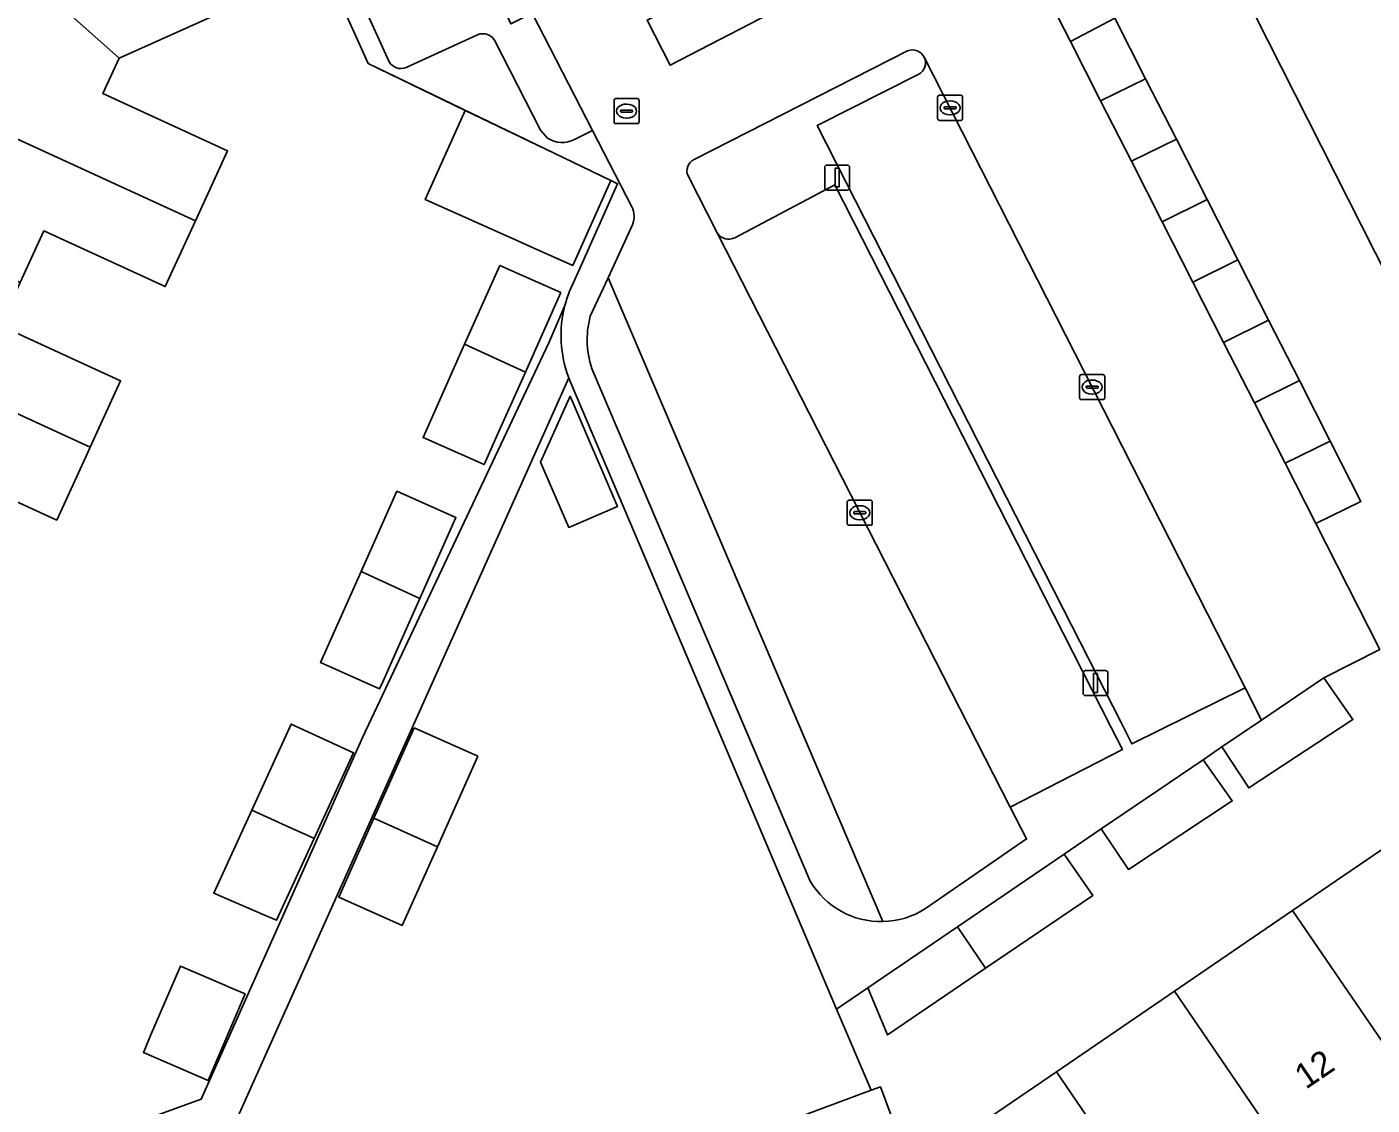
# Model space of a CAD drawing. Extents: x 161838 to 162344, y 381620 to 382160.
# Drawn here: x 162239.5 to 162293.1, y 381677.4 to 381720.3 of the extents above; entities that cross this region are included whole.
import ezdxf

# ---------------------------------------------------------------- set-up
doc = ezdxf.new("R2010")
doc.units = 0
for name, color, linetype in [('IMGEO_Erf', 7, 'Continuous'), ('IMGEO_Kolk', 7, 'Continuous'), ('IMGEO_Lichtmast', 7, 'Continuous'), ('IMGEO_Muur', 7, 'Continuous'), ('IMGEO_Pand', 7, 'Continuous'), ('IMGEO_Pand_nummerreeks', 7, 'Continuous'), ('IMGEO_Parkeervlak_open', 7, 'Continuous'), ('IMGEO_Rijbaan_lokaal_open', 7, 'Continuous'), ('IMGEO_Voetpad_open', 7, 'Continuous')]:
    doc.layers.add(name, color=color, linetype=linetype)

msp = doc.modelspace()

# ---------------------------------------------------------------- linework, layer by layer
at = {"layer": 'IMGEO_Erf'}
for points in [[(162261.138, 381709.823), (162261.198, 381709.965), (162261.526, 381710.7), (162263.036, 381714.078), (162262.764, 381714.209), (162261.254, 381710.822), (162259.559, 381711.579), (162258.97, 381711.842), (162255.372, 381713.449), (162256.96, 381717.003), (162253.09, 381718.866), (162248.264, 381729.602), (162244.58, 381727.919), (162246.626, 381723.357), (162247.644, 381721.087), (162243.163, 381719.077), (162242.518, 381717.672), (162247.491, 381715.391), (162246.212, 381712.603), (162245.008, 381709.977), (162240.16, 381712.2), (162239.218, 381710.147)], [(162294.839, 381708.188), (162287.364, 381722.942)], [(162282.86, 381720.671), (162284.086, 381718.265), (162285.312, 381715.858), (162286.538, 381713.451), (162287.764, 381711.044), (162288.99, 381708.637), (162290.216, 381706.23), (162291.442, 381703.823), (162292.668, 381701.416), (162290.874, 381700.53), (162293.422, 381695.521), (162291.191, 381694.385), (162292.353, 381692.724), (162288.199, 381689.995), (162287.122, 381691.629), (162286.386, 381691.121), (162287.541, 381689.48), (162283.411, 381686.749), (162282.321, 381688.372), (162280.839, 381687.354), (162281.987, 381685.711), (162277.71, 381682.811), (162273.793, 381680.156), (162273.02, 381682.03), (162271.77, 381681.179), (162264.348, 381698.666), (162261.162, 381706.171), (162261.095, 381706.338), (162257.658, 381698.653), (162251.815, 381685.625), (162247.899, 381676.893)], [(162260.295, 381707.733), (162260.94, 381709.231)], [(162238.429, 381708.427), (162243.225, 381706.227), (162242.011, 381703.581), (162241.902, 381703.343), (162240.677, 381700.672), (162235.93, 381702.85)], [(162238.666, 381675.069), (162241.528, 381675.819), (162246.443, 381677.593), (162252.877, 381692.029), (162260.295, 381707.733)], [(162275.822, 381675.465), (162280.531, 381678.682), (162285.24, 381681.899), (162289.948, 381685.116), (162294.655, 381688.332)], [(162270.442, 381676.938), (162273.143, 381677.945), (162273.513, 381678.083), (162275.377, 381673.085)]]:
    msp.add_lwpolyline(points, dxfattribs=at)
for points in [[(162256.94, 381707.684), (162258.34, 381710.823), (162260.771, 381709.74), (162259.36, 381706.574), (162258.241, 381704.063), (162257.878, 381703.249), (162257.716, 381702.885), (162255.284, 381703.969)], [(162263.034, 381701.214), (162261.09, 381700.377), (162259.971, 381702.977), (162261.144, 381705.606)], [(162252.817, 381698.625), (162254.242, 381701.82), (162256.594, 381700.771), (162255.158, 381697.551), (162254.037, 381695.036), (162253.677, 381694.227), (162253.552, 381693.945), (162251.199, 381694.994)], [(162248.459, 381689.117), (162250.028, 381692.539), (162252.51, 381691.402), (162250.94, 381687.98), (162249.446, 381684.722), (162249.276, 381684.795), (162249.024, 381684.903), (162246.936, 381685.797)], [(162255.855, 381687.654), (162254.452, 381684.516), (162251.919, 381685.649), (162253.321, 381688.787), (162254.933, 381692.391), (162257.466, 381691.259)], [(162245.609, 381682.894), (162247.376, 381682.137), (162247.549, 381682.063), (162248.19, 381681.789), (162246.714, 381678.342), (162244.133, 381679.448), (162244.215, 381679.64), (162244.424, 381680.129)]]:
    msp.add_lwpolyline(points, close=True, dxfattribs=at)
msp.add_arc((162265.426, 381708.06), 4.636, 157.647, 165.367, dxfattribs=at)
at = {"layer": 'IMGEO_Kolk'}
for p, q in [((162262.895, 381716.546), (162262.895, 381717.398)), ((162262.97, 381717.472), (162263.822, 381717.472)), ((162263.896, 381717.398), (162263.896, 381716.546)), ((162275.791, 381716.678), (162275.791, 381717.53)), ((162275.866, 381717.604), (162276.718, 381717.604)), ((162276.279, 381717.384), (162276.304, 381717.384)), ((162276.792, 381717.53), (162276.792, 381716.678)), ((162263.154, 381716.966), (162263.154, 381716.978)), ((162263.592, 381716.929), (162263.194, 381716.929)), ((162263.197, 381717.015), (162263.595, 381717.015)), ((162263.383, 381717.252), (162263.408, 381717.252)), ((162263.638, 381716.978), (162263.638, 381716.966)), ((162276.05, 381717.098), (162276.05, 381717.11)), ((162276.488, 381717.061), (162276.09, 381717.061)), ((162276.093, 381717.147), (162276.491, 381717.147)), ((162276.302, 381716.824), (162276.277, 381716.824)), ((162276.534, 381717.11), (162276.534, 381717.098)), ((162263.822, 381716.472), (162262.97, 381716.472)), ((162263.406, 381716.692), (162263.381, 381716.692)), ((162276.718, 381716.604), (162275.866, 381716.604)), ((162281.454, 381705.547), (162281.454, 381706.399)), ((162281.529, 381706.473), (162282.381, 381706.473)), ((162281.756, 381706.016), (162282.154, 381706.016)), ((162281.942, 381706.253), (162281.967, 381706.253)), ((162282.455, 381706.399), (162282.455, 381705.547)), ((162282.381, 381705.473), (162281.529, 381705.473)), ((162281.713, 381705.967), (162281.713, 381705.979)), ((162282.151, 381705.93), (162281.753, 381705.93)), ((162281.965, 381705.693), (162281.94, 381705.693)), ((162282.197, 381705.979), (162282.197, 381705.967)), ((162272.191, 381700.541), (162272.191, 381701.393)), ((162272.266, 381701.467), (162273.118, 381701.467)), ((162272.679, 381701.247), (162272.704, 381701.247)), ((162273.192, 381701.393), (162273.192, 381700.541)), ((162272.45, 381700.961), (162272.45, 381700.973)), ((162272.888, 381700.924), (162272.49, 381700.924)), ((162272.493, 381701.01), (162272.891, 381701.01)), ((162272.702, 381700.687), (162272.677, 381700.687)), ((162272.934, 381700.973), (162272.934, 381700.961)), ((162273.118, 381700.467), (162272.266, 381700.467))]:
    msp.add_line(p, q, dxfattribs=at)
for points in [[(162262.895, 381716.546), (162262.895, 381717.398)], [(162262.97, 381717.472), (162263.822, 381717.472)], [(162263.896, 381717.398), (162263.896, 381716.546)], [(162275.791, 381716.678), (162275.791, 381717.53)], [(162275.866, 381717.604), (162276.718, 381717.604)], [(162276.792, 381717.53), (162276.792, 381716.678)], [(162263.822, 381716.472), (162262.97, 381716.472)], [(162276.718, 381716.604), (162275.866, 381716.604)], [(162281.454, 381705.547), (162281.454, 381706.399)], [(162281.529, 381706.473), (162282.381, 381706.473)], [(162282.455, 381706.399), (162282.455, 381705.547)], [(162282.381, 381705.473), (162281.529, 381705.473)], [(162272.191, 381700.541), (162272.191, 381701.393)], [(162272.266, 381701.467), (162273.118, 381701.467)], [(162273.192, 381701.393), (162273.192, 381700.541)], [(162273.118, 381700.467), (162272.266, 381700.467)]]:
    msp.add_lwpolyline(points, dxfattribs=at)
for centre, radius, start, end in [((162262.972, 381717.396), 0.0765, 91.552, 178.448), ((162262.972, 381717.396), 0.0765, 91.552, 178.448), ((162263.82, 381717.396), 0.0765, 1.552, 88.448), ((162263.82, 381717.396), 0.0765, 1.552, 88.448), ((162275.868, 381717.528), 0.0765, 91.552, 178.448), ((162275.868, 381717.528), 0.0765, 91.552, 178.448), ((162276.716, 381717.528), 0.0765, 1.552, 88.448), ((162276.716, 381717.528), 0.0765, 1.552, 88.448), ((162263.194, 381716.975), 0.0403, 85.8775, 175.7526), ((162263.191, 381716.965), 0.0366, 178.938, 274.7102), ((162263.595, 381716.972), 0.043, 264.8664, 352.4533), ((162263.599, 381716.977), 0.0386, 1.7309, 96.639), ((162276.09, 381717.107), 0.0403, 85.8775, 175.7526), ((162276.087, 381717.097), 0.0366, 178.938, 274.7102), ((162276.491, 381717.104), 0.043, 264.8664, 352.4533), ((162276.495, 381717.109), 0.0386, 1.7309, 96.639), ((162262.972, 381716.548), 0.0765, 181.552, 268.448), ((162262.972, 381716.548), 0.0765, 181.552, 268.448), ((162263.82, 381716.548), 0.0765, 271.552, 358.448), ((162263.82, 381716.548), 0.0765, 271.552, 358.448), ((162275.868, 381716.68), 0.0765, 181.552, 268.448), ((162275.868, 381716.68), 0.0765, 181.552, 268.448), ((162276.716, 381716.68), 0.0765, 271.552, 358.448), ((162276.716, 381716.68), 0.0765, 271.552, 358.448), ((162281.531, 381706.397), 0.0765, 91.552, 178.448), ((162281.531, 381706.397), 0.0765, 91.552, 178.448), ((162281.753, 381705.976), 0.0403, 85.8775, 175.7526), ((162282.158, 381705.978), 0.0386, 1.7309, 96.639), ((162282.379, 381706.397), 0.0765, 1.552, 88.448), ((162282.379, 381706.397), 0.0765, 1.552, 88.448), ((162281.531, 381705.549), 0.0765, 181.552, 268.448), ((162281.531, 381705.549), 0.0765, 181.552, 268.448), ((162281.75, 381705.966), 0.0366, 178.938, 274.7102), ((162282.154, 381705.973), 0.043, 264.8664, 352.4533), ((162282.379, 381705.549), 0.0765, 271.552, 358.448), ((162282.379, 381705.549), 0.0765, 271.552, 358.448), ((162272.268, 381701.391), 0.0765, 91.552, 178.448), ((162272.268, 381701.391), 0.0765, 91.552, 178.448), ((162273.116, 381701.391), 0.0765, 1.552, 88.448), ((162273.116, 381701.391), 0.0765, 1.552, 88.448), ((162272.49, 381700.97), 0.0403, 85.8775, 175.7526), ((162272.487, 381700.96), 0.0366, 178.938, 274.7102), ((162272.891, 381700.967), 0.043, 264.8664, 352.4533), ((162272.895, 381700.972), 0.0386, 1.7309, 96.639), ((162272.268, 381700.543), 0.0765, 181.552, 268.448), ((162272.268, 381700.543), 0.0765, 181.552, 268.448), ((162273.116, 381700.543), 0.0765, 271.552, 358.448), ((162273.116, 381700.543), 0.0765, 271.552, 358.448)]:
    msp.add_arc(centre, radius, start, end, dxfattribs=at)
for centre, major_axis, ratio, start_param, end_param in [((162276.278, 381717.104), (-0.387, 0.002), 0.722429, 4.712389, 7.853982), ((162276.303, 381717.104), (-0.39, 0.002), 0.717154, 1.570796, 4.712389), ((162263.382, 381716.972), (-0.387, 0.002), 0.722429, 4.712389, 7.853982), ((162263.407, 381716.972), (-0.39, 0.002), 0.717154, 1.570796, 4.712389), ((162281.941, 381705.973), (-0.387, 0.002), 0.722429, 4.712389, 7.853982), ((162281.966, 381705.973), (-0.39, 0.002), 0.717154, 1.570796, 4.712389), ((162272.678, 381700.967), (-0.387, 0.002), 0.722429, 4.712389, 7.853982), ((162272.703, 381700.967), (-0.39, 0.002), 0.717154, 1.570796, 4.712389)]:
    msp.add_ellipse(centre, major_axis=major_axis, ratio=ratio, start_param=start_param, end_param=end_param, dxfattribs=at)
at = {"layer": 'IMGEO_Lichtmast'}
for p, q in [((162271.296, 381713.924), (162271.296, 381714.724)), ((162271.296, 381714.724), (162271.296, 381713.924)), ((162271.396, 381714.824), (162272.186, 381714.824)), ((162272.186, 381714.824), (162271.396, 381714.824)), ((162272.286, 381714.724), (162272.286, 381713.924)), ((162272.286, 381713.924), (162272.286, 381714.724)), ((162272.186, 381713.824), (162271.396, 381713.824)), ((162271.396, 381713.824), (162272.186, 381713.824)), ((162281.595, 381693.777), (162281.595, 381694.577)), ((162281.595, 381694.577), (162281.595, 381693.777)), ((162281.695, 381694.677), (162282.485, 381694.677)), ((162282.485, 381694.677), (162281.695, 381694.677)), ((162282.585, 381694.577), (162282.585, 381693.777)), ((162282.585, 381693.777), (162282.585, 381694.577)), ((162282.485, 381693.677), (162281.695, 381693.677)), ((162281.695, 381693.677), (162282.485, 381693.677))]:
    msp.add_line(p, q, dxfattribs=at)
for points in [[(162271.716, 381714.699), (162271.866, 381714.699), (162271.866, 381713.949), (162271.716, 381713.949), (162271.716, 381714.699)], [(162282.015, 381694.552), (162282.165, 381694.552), (162282.165, 381693.802), (162282.015, 381693.802), (162282.015, 381694.552)]]:
    msp.add_lwpolyline(points, dxfattribs=at)
for centre, start, end in [((162271.396, 381714.724), 90, 180), ((162271.396, 381714.724), 90, 180), ((162272.186, 381714.724), 0, 90), ((162272.186, 381714.724), 360, 90), ((162271.396, 381713.924), 180, 270), ((162271.396, 381713.924), 180, 270), ((162272.186, 381713.924), 270, 0), ((162272.186, 381713.924), 270, 0), ((162281.695, 381694.577), 90, 180), ((162281.695, 381694.577), 90, 180), ((162282.485, 381694.577), 0, 90), ((162282.485, 381694.577), 360, 90), ((162281.695, 381693.777), 180, 270), ((162281.695, 381693.777), 180, 270), ((162282.485, 381693.777), 270, 0), ((162282.485, 381693.777), 270, 0)]:
    msp.add_arc(centre, 0.1, start, end, dxfattribs=at)
at = {"layer": 'IMGEO_Muur'}
for points in [[(162248.264, 381729.602), (162253.09, 381718.866)], [(162253.09, 381718.866), (162260.512, 381715.293)], [(162264.348, 381698.666), (162271.77, 381681.179)], [(162271.77, 381681.179), (162273.143, 381677.945)]]:
    msp.add_lwpolyline(points, dxfattribs=at)
at = {"layer": 'IMGEO_Pand'}
for points in [[(162237.284, 381724.32), (162243.163, 381719.077), (162247.644, 381721.087), (162246.626, 381723.357), (162244.58, 381727.919), (162237.474, 381724.733)], [(162296.995, 381703.932), (162305.503, 381708.242), (162301.748, 381715.79), (162303.026, 381716.487), (162300.998, 381720.448), (162299.66, 381719.808), (162295.769, 381727.423), (162287.364, 381722.942), (162294.839, 381708.188)], [(162237.284, 381724.32), (162236.636, 381722.907), (162236.434, 381722.999), (162234.828, 381719.499), (162235.02, 381719.411), (162234.385, 381718.026), (162246.212, 381712.603), (162247.491, 381715.391), (162242.518, 381717.672), (162243.163, 381719.077)], [(162269.48, 381721.053), (162268.56, 381722.829), (162264.216, 381720.598), (162265.129, 381718.797)], [(162281.634, 381723.078), (162279.839, 381722.192), (162281.087, 381719.744), (162282.86, 381720.671)], [(162282.292, 381717.378), (162284.086, 381718.265), (162282.86, 381720.671), (162281.087, 381719.744)], [(162234.385, 381718.026), (162232.239, 381713.348), (162239.218, 381710.147), (162240.16, 381712.2), (162245.008, 381709.977), (162246.212, 381712.603)], [(162282.292, 381717.378), (162283.518, 381714.972), (162285.312, 381715.858), (162284.086, 381718.265)], [(162262.764, 381714.209), (162260.512, 381715.293), (162256.96, 381717.003), (162255.372, 381713.449), (162258.97, 381711.842), (162259.559, 381711.579), (162261.254, 381710.822)], [(162284.744, 381712.565), (162286.538, 381713.451), (162285.312, 381715.858), (162283.518, 381714.972)], [(162239.218, 381710.147), (162232.239, 381713.348), (162230.236, 381708.982), (162242.011, 381703.581), (162243.225, 381706.227), (162238.429, 381708.427)], [(162284.744, 381712.565), (162285.97, 381710.158), (162287.764, 381711.044), (162286.538, 381713.451)], [(162287.196, 381707.751), (162288.99, 381708.637), (162287.764, 381711.044), (162285.97, 381710.158)], [(162256.94, 381707.684), (162259.36, 381706.574), (162260.771, 381709.74), (162258.34, 381710.823)], [(162230.236, 381708.982), (162229.578, 381709.284), (162227.443, 381704.63), (162235.13, 381701.105), (162235.93, 381702.85), (162240.677, 381700.672), (162241.902, 381703.343), (162242.011, 381703.581)], [(162288.422, 381705.344), (162290.216, 381706.23), (162288.99, 381708.637), (162287.196, 381707.751)], [(162259.36, 381706.574), (162256.94, 381707.684), (162255.284, 381703.969), (162257.716, 381702.885), (162257.878, 381703.249), (162258.241, 381704.063)], [(162288.422, 381705.344), (162289.648, 381702.937), (162291.442, 381703.823), (162290.216, 381706.23)], [(162259.971, 381702.977), (162261.09, 381700.377), (162263.034, 381701.214), (162261.144, 381705.606)], [(162289.648, 381702.937), (162290.874, 381700.53), (162292.668, 381701.416), (162291.442, 381703.823)], [(162252.817, 381698.625), (162255.158, 381697.551), (162256.594, 381700.771), (162254.242, 381701.82)], [(162255.158, 381697.551), (162252.817, 381698.625), (162251.199, 381694.994), (162253.552, 381693.945), (162253.677, 381694.227), (162254.037, 381695.036)], [(162292.353, 381692.724), (162291.191, 381694.385), (162288.705, 381692.701), (162287.122, 381691.629), (162288.199, 381689.995)], [(162248.459, 381689.117), (162249.97, 381688.425), (162250.217, 381688.312), (162250.683, 381688.098), (162250.94, 381687.98), (162252.51, 381691.402), (162250.028, 381692.539)], [(162253.321, 381688.787), (162255.855, 381687.654), (162257.466, 381691.259), (162254.933, 381692.391)], [(162282.321, 381688.372), (162283.411, 381686.749), (162287.541, 381689.48), (162286.386, 381691.121)], [(162250.94, 381687.98), (162250.683, 381688.098), (162250.217, 381688.312), (162249.97, 381688.425), (162248.459, 381689.117), (162246.936, 381685.797), (162249.024, 381684.903), (162249.276, 381684.795), (162249.446, 381684.722)], [(162255.855, 381687.654), (162253.321, 381688.787), (162251.919, 381685.649), (162254.452, 381684.516)], [(162294.655, 381688.332), (162289.948, 381685.116), (162294.874, 381677.907), (162299.588, 381681.111)], [(162276.585, 381684.458), (162277.71, 381682.811), (162281.987, 381685.711), (162280.839, 381687.354)], [(162289.948, 381685.116), (162285.24, 381681.899), (162290.158, 381674.701), (162294.874, 381677.907)], [(162276.585, 381684.458), (162273.02, 381682.03), (162273.793, 381680.156), (162277.71, 381682.811)], [(162244.133, 381679.448), (162246.714, 381678.342), (162248.19, 381681.789), (162247.549, 381682.063), (162247.376, 381682.137), (162245.609, 381682.894), (162244.424, 381680.129), (162244.215, 381679.64)], [(162280.531, 381678.682), (162285.441, 381671.495), (162290.158, 381674.701), (162285.24, 381681.899)], [(162280.531, 381678.682), (162275.822, 381675.465), (162277.891, 381672.408), (162280.693, 381668.267), (162285.441, 381671.495)], [(162269.014, 381670.685), (162271.849, 381663.328), (162276.134, 381664.925), (162275.876, 381665.618), (162278.109, 381666.451), (162276.362, 381671.136), (162275.604, 381673.17), (162275.377, 381673.085), (162273.513, 381678.083), (162273.143, 381677.945), (162270.442, 381676.938), (162271.638, 381673.733), (162273.183, 381674.309), (162273.861, 381672.492)]]:
    msp.add_lwpolyline(points, close=True, dxfattribs=at)
at = {"layer": 'IMGEO_Parkeervlak_open'}
for points in [[(162253.365, 381732.286), (162248.81, 381730.196), (162248.945, 381729.9), (162253.932, 381718.942)], [(162261.323, 381715.845), (162262.041, 381716.2), (162259.632, 381720.882), (162258.787, 381720.448), (162253.365, 381732.286)], [(162254.609, 381718.707), (162257.455, 381720.016)], [(162258.145, 381719.767), (162259.968, 381716.208), (162260.245, 381715.892)], [(162275.025, 381718.434), (162270.994, 381716.403), (162280.802, 381697.133), (162283.108, 381692.604), (162283.543, 381691.749), (162288.058, 381693.982), (162275.261, 381719.124)], [(162267.003, 381712.12), (162278.684, 381689.227), (162283.16, 381691.531), (162282.717, 381692.4), (162280.411, 381696.929), (162271.702, 381714.03)], [(162271.702, 381714.03), (162267.713, 381711.928)], [(162273.615, 381684.67), (162262.662, 381710.325), (162261.948, 381708.794)], [(162262.06, 381706.585), (162270.72, 381686.282)]]:
    msp.add_lwpolyline(points, dxfattribs=at)
for centre, radius, start, end in [((162257.664, 381719.516), 0.542, 27.6093, 112.7048), ((162254.403, 381719.206), 0.54, 209.2916, 292.4226), ((162274.795, 381718.898), 0.518, 296.3367, 25.899), ((162260.824, 381716.78), 1.06, 236.8981, 298.109), ((162267.464, 381712.415), 0.547, 212.6665, 297.0692), ((162265.402, 381707.862), 3.578, 164.8979, 200.9071), ((162273.538, 381687.938), 3.269, 210.4332, 271.3468)]:
    msp.add_arc(centre, radius, start, end, dxfattribs=at)
at = {"layer": 'IMGEO_Rijbaan_lokaal_open'}
for points in [[(162275.261, 381719.124), (162288.058, 381693.982), (162288.705, 381692.701), (162291.191, 381694.385), (162293.422, 381695.521), (162290.874, 381700.53), (162289.648, 381702.937), (162288.422, 381705.344), (162287.196, 381707.751), (162285.97, 381710.158), (162284.744, 381712.565), (162283.518, 381714.972), (162282.292, 381717.378), (162281.087, 381719.744), (162279.839, 381722.192)], [(162269.48, 381721.053), (162265.129, 381718.797), (162264.216, 381720.598)], [(162259.632, 381720.882), (162262.041, 381716.2), (162263.604, 381713.16)], [(162266.084, 381715.049), (162274.6, 381719.373)], [(162275.306, 381685.188), (162279.344, 381687.967), (162278.684, 381689.227), (162267.003, 381712.12), (162265.846, 381714.388)], [(162263.627, 381712.441), (162262.662, 381710.325), (162273.615, 381684.67)]]:
    msp.add_lwpolyline(points, dxfattribs=at)
for centre, radius, start, end in [((162274.796, 381718.891), 0.52, 26.593, 112.124), ((162266.31, 381714.594), 0.507, 116.3932, 204.0029), ((162262.839, 381712.776), 0.857, 337.003, 26.6614), ((162273.542, 381687.928), 3.259, 271.2869, 302.7757)]:
    msp.add_arc(centre, radius, start, end, dxfattribs=at)
at = {"layer": 'IMGEO_Voetpad_open'}
for points in [[(162253.932, 381718.942), (162248.945, 381729.9), (162248.264, 381729.602), (162253.09, 381718.866), (162256.96, 381717.003), (162260.512, 381715.293), (162262.764, 381714.209), (162263.036, 381714.078), (162261.526, 381710.7), (162261.198, 381709.965), (162261.138, 381709.823)], [(162257.455, 381720.016), (162254.609, 381718.707)], [(162260.245, 381715.892), (162259.968, 381716.208), (162258.145, 381719.767)], [(162274.6, 381719.373), (162266.084, 381715.049)], [(162286.386, 381691.121), (162287.122, 381691.629), (162288.705, 381692.701), (162288.058, 381693.982), (162283.543, 381691.749), (162283.108, 381692.604), (162280.802, 381697.133), (162270.994, 381716.403), (162275.025, 381718.434)], [(162263.604, 381713.16), (162262.041, 381716.2), (162261.323, 381715.845)], [(162265.846, 381714.388), (162267.003, 381712.12)], [(162267.713, 381711.928), (162271.702, 381714.03), (162280.411, 381696.929), (162282.717, 381692.4), (162283.16, 381691.531), (162278.684, 381689.227), (162279.344, 381687.967), (162275.306, 381685.188)], [(162261.948, 381708.794), (162262.662, 381710.325), (162263.627, 381712.441)], [(162260.94, 381709.231), (162260.295, 381707.733), (162252.877, 381692.029), (162246.443, 381677.593), (162241.528, 381675.819), (162238.666, 381675.069)], [(162270.72, 381686.282), (162262.06, 381706.585)], [(162251.815, 381685.625), (162257.658, 381698.653), (162261.095, 381706.338)], [(162261.095, 381706.338), (162261.162, 381706.171), (162264.348, 381698.666), (162271.77, 381681.179), (162273.02, 381682.03), (162276.585, 381684.458), (162280.839, 381687.354), (162282.321, 381688.372), (162286.386, 381691.121)], [(162238.757, 381673.589), (162247.052, 381676.144), (162249.155, 381669.029), (162250.64, 381664.006), (162251.298, 381661.967), (162252.722, 381657.173), (162253.991, 381657.521), (162252.402, 381662.262), (162251.757, 381664.185), (162251.257, 381666.176), (162250.909, 381666.073), (162250, 381669.341), (162247.899, 381676.893), (162251.815, 381685.625)]]:
    msp.add_lwpolyline(points, dxfattribs=at)
for centre, radius, start, end in [((162257.664, 381719.516), 0.542, 27.6093, 112.7048), ((162274.796, 381718.891), 0.52, 26.593, 112.124), ((162254.403, 381719.206), 0.54, 209.2916, 292.4226), ((162274.795, 381718.898), 0.518, 296.3367, 25.899), ((162260.824, 381716.78), 1.06, 236.8981, 298.109), ((162266.31, 381714.594), 0.507, 116.3932, 204.0029), ((162262.839, 381712.776), 0.857, 337.003, 26.6614), ((162267.464, 381712.415), 0.547, 212.6665, 297.0692), ((162265.426, 381708.06), 4.636, 157.647, 165.367), ((162265.535, 381708.027), 4.751, 165.3134, 200.8203), ((162265.535, 381708.027), 4.751, 165.3134, 200.8203), ((162265.402, 381707.862), 3.578, 164.8979, 200.9071), ((162273.538, 381687.938), 3.269, 210.4332, 271.3468), ((162273.542, 381687.928), 3.259, 271.2869, 302.7757)]:
    msp.add_arc(centre, radius, start, end, dxfattribs=at)

# ---------------------------------------------------------------- texts
at = {"layer": 'IMGEO_Pand_nummerreeks'}
msp.add_text('12', height=1, rotation=34.2064, dxfattribs=at).set_placement((162290.475, 381677.963))

doc.saveas('drawing.dxf')
